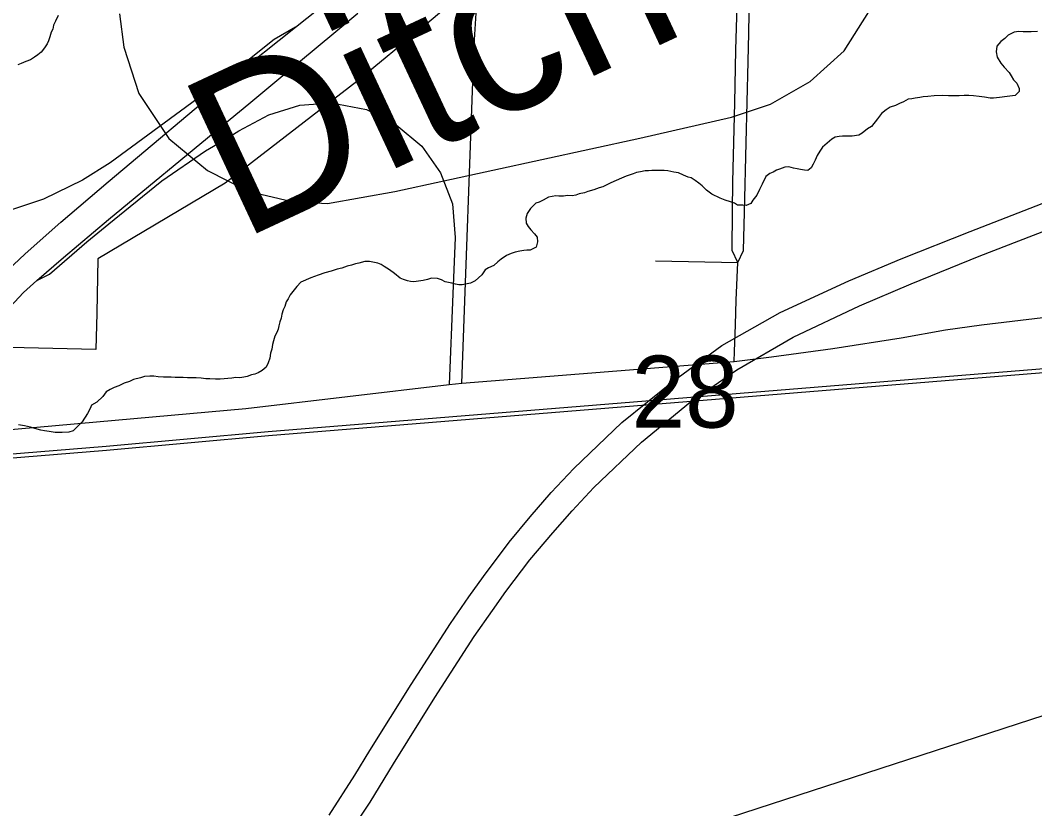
# Model space of a CAD drawing. Extents: x 2.4 to 73.1, y 4.5 to 25.6.
# Drawn here: x 47.1531 to 47.4483, y 22.2043 to 22.4338 of the extents above; entities that cross this region are included whole.
import ezdxf

# ---------------------------------------------------------------- set-up
doc = ezdxf.new("R2010")
doc.units = 0
for name, color, linetype in [('GM_X_City_Street', 7, 'Continuous'), ('GM_X_County_Road', 7, 'Continuous'), ('GM_X_Interchange_Ramps', 7, 'Continuous'), ('GM_X_Minor_River', 7, 'Continuous'), ('GM_X_Minor_River_Text', 7, 'Continuous'), ('GM_X_Rail_Line', 7, 'Continuous'), ('GM_X_Section_Text', 7, 'Continuous'), ('GM_X_US_Route', 7, 'Continuous')]:
    doc.layers.add(name, color=color, linetype=linetype)

msp = doc.modelspace()

# ---------------------------------------------------------------- linework, layer by layer
at = {"layer": 'GM_X_City_Street'}
msp.add_line((47.33801, 22.36373), (47.36189, 22.36327), dxfattribs=at)
for points in [[(47.36189, 22.36327), (47.36024, 22.36672), (47.36036, 22.3783), (47.36051, 22.3867), (47.36109, 22.4097), (47.36135, 22.42519), (47.36171, 22.43799), (47.36204, 22.45385), (47.36255, 22.47406), (47.36268, 22.4781), (47.36279, 22.48223), (47.36295, 22.48689), (47.36315, 22.4878), (47.36354, 22.48836), (47.36412, 22.48868), (47.36489, 22.4888)], [(47.36189, 22.36327), (47.36354, 22.36673), (47.36385, 22.37791), (47.36439, 22.39809), (47.36495, 22.42177), (47.36516, 22.43005), (47.36544, 22.44712), (47.36578, 22.46762), (47.36614, 22.48265), (47.3663, 22.48756), (47.36623, 22.48799), (47.36489, 22.4888)], [(47.36088, 22.33448), (47.36097, 22.33739), (47.36121, 22.34512), (47.36146, 22.35228), (47.36189, 22.36327)], [(47.1925, 22.14736), (47.45524, 22.23286)]]:
    msp.add_lwpolyline(points, dxfattribs=at)
at = {"layer": 'GM_X_County_Road'}
for p, q in [((47.28161, 22.32818), (47.36088, 22.33448)), ((47.27792, 22.32775), (47.28161, 22.32818))]:
    msp.add_line(p, q, dxfattribs=at)
for points in [[(47.4658, 22.49377), (47.4461, 22.49537), (47.43441, 22.49832), (47.42322, 22.5017), (47.41443, 22.50411), (47.40189, 22.50708), (47.37767, 22.51993), (47.33262, 22.48349), (47.3129, 22.46732), (47.29753, 22.45472), (47.2845, 22.44374), (47.27039, 22.43185), (47.25107, 22.41591), (47.21276, 22.38637), (47.17573, 22.36431), (47.17537, 22.34847), (47.17514, 22.33793), (47.12923, 22.33904)], [(47.36088, 22.33448), (47.37168, 22.33576), (47.38952, 22.33827), (47.40947, 22.34136), (47.42234, 22.34363), (47.43281, 22.34509), (47.45064, 22.34724), (47.46929, 22.34883), (47.495, 22.35107), (47.50798, 22.35234), (47.51602, 22.35316), (47.5281, 22.35413), (47.55316, 22.35636), (47.56615, 22.35759), (47.58936, 22.35963), (47.59956, 22.36056), (47.60215, 22.36078)], [(47.10355, 22.31084), (47.10405, 22.31088), (47.10882, 22.31119), (47.11984, 22.31191), (47.21881, 22.32075), (47.27792, 22.32775)]]:
    msp.add_lwpolyline(points, dxfattribs=at)
at = {"layer": 'GM_X_Interchange_Ramps'}
msp.add_line((47.27898, 22.3541), (47.27792, 22.32775), dxfattribs=at)
for points in [[(47.28161, 22.32818), (47.28523, 22.42654), (47.28581, 22.43581), (47.28697, 22.44305), (47.28808, 22.44638)], [(47.23321, 22.43173), (47.22705, 22.42818), (47.21406, 22.41774), (47.17933, 22.39226), (47.17124, 22.38724), (47.15989, 22.38174), (47.15118, 22.37878), (47.1414, 22.37705), (47.13186, 22.3768), (47.1229, 22.37763), (47.11583, 22.37927), (47.0901, 22.38659)], [(47.158, 22.35803), (47.1616, 22.35991), (47.17253, 22.36928), (47.17894, 22.37455), (47.18511, 22.37956), (47.19431, 22.38704), (47.20706, 22.39575), (47.21289, 22.39912), (47.21675, 22.40159), (47.22547, 22.40619), (47.23443, 22.40907), (47.24372, 22.40973)], [(47.24372, 22.40973), (47.25383, 22.40775), (47.26246, 22.40332), (47.26994, 22.39707), (47.27537, 22.38934), (47.2789, 22.3803), (47.27964, 22.37052), (47.27898, 22.3541)]]:
    msp.add_lwpolyline(points, dxfattribs=at)
at = {"layer": 'GM_X_Minor_River'}
for points in [[(47.16419, 22.43516), (47.16339, 22.43347), (47.16279, 22.43235), (47.16257, 22.43121), (47.16217, 22.43027), (47.16176, 22.42895), (47.16135, 22.42782), (47.16095, 22.42688), (47.16016, 22.42577), (47.15918, 22.42446), (47.15821, 22.42373), (47.15724, 22.42299), (47.15608, 22.42226), (47.15474, 22.42173), (47.1534, 22.42119), (47.15244, 22.42083)], [(47.44916, 22.43052), (47.44726, 22.43038), (47.44498, 22.43043), (47.44365, 22.43047), (47.44232, 22.43031), (47.44059, 22.42941), (47.43961, 22.42848), (47.43845, 22.42756), (47.43728, 22.42626), (47.43705, 22.42456), (47.43739, 22.42303), (47.43848, 22.42129), (47.4394, 22.42013), (47.44088, 22.41857), (47.44143, 22.41761), (47.44216, 22.41645), (47.44309, 22.41548), (47.44381, 22.41394), (47.44378, 22.41299)], [(47.44378, 22.41299), (47.44262, 22.41188), (47.44033, 22.41156), (47.43804, 22.41124), (47.43633, 22.41109), (47.43538, 22.41112), (47.43368, 22.41135), (47.43216, 22.41158), (47.43046, 22.41181), (47.42913, 22.41185), (47.4278, 22.41188), (47.42628, 22.41173), (47.42476, 22.41177), (47.42324, 22.41181), (47.42153, 22.41185), (47.41906, 22.41172), (47.41716, 22.41158), (47.41582, 22.41143), (47.41487, 22.41126), (47.41354, 22.41111), (47.41258, 22.41094), (47.41144, 22.41078), (47.41009, 22.41005), (47.40894, 22.40951), (47.40779, 22.40897), (47.40625, 22.40844), (47.4051, 22.40771), (47.40374, 22.40661), (47.40256, 22.40512), (47.4008, 22.40288), (47.39964, 22.40215), (47.39809, 22.40086), (47.39712, 22.40032), (47.39522, 22.39999), (47.39332, 22.40004), (47.39237, 22.40006), (47.39142, 22.39989), (47.39027, 22.39973), (47.38931, 22.39919), (47.38659, 22.39679), (47.3858, 22.39567), (47.38501, 22.39436), (47.38441, 22.39305), (47.38381, 22.39192), (47.38321, 22.3908), (47.38224, 22.39006), (47.38129, 22.39009), (47.38016, 22.39031), (47.37922, 22.39052), (47.37808, 22.39074), (47.37676, 22.39115), (47.37562, 22.39099), (47.37409, 22.39046), (47.37313, 22.39011), (47.37216, 22.38956), (47.37121, 22.38921), (47.37004, 22.38829), (47.36904, 22.38603), (47.36824, 22.38453), (47.36744, 22.38285), (47.36626, 22.38136), (47.36567, 22.38042), (47.36433, 22.37989), (47.36338, 22.37991), (47.36186, 22.37995), (47.36092, 22.38054), (47.35979, 22.38095), (47.35828, 22.38137), (47.35678, 22.38198), (47.35434, 22.38318), (47.35285, 22.38436), (47.35155, 22.38553), (47.35062, 22.38631), (47.3495, 22.3871), (47.34838, 22.38789), (47.34744, 22.38811), (47.34612, 22.38871), (47.34462, 22.38932), (47.34329, 22.38954), (47.3416, 22.38996), (47.34046, 22.38999), (47.33932, 22.39002), (47.33799, 22.39005), (47.33685, 22.39008), (47.3359, 22.38992), (47.33495, 22.38994), (47.33361, 22.3896), (47.33247, 22.38944), (47.33151, 22.38908), (47.33055, 22.38873), (47.3294, 22.38838), (47.32806, 22.38784), (47.32652, 22.38712), (47.32498, 22.3864), (47.32383, 22.38586), (47.32268, 22.38532), (47.32153, 22.38497), (47.31999, 22.38444), (47.31827, 22.38391), (47.31731, 22.38356), (47.31579, 22.38322)], [(47.31579, 22.38322), (47.31483, 22.38286), (47.31368, 22.3827), (47.31235, 22.38273), (47.31121, 22.38257), (47.30988, 22.38261), (47.30893, 22.38263), (47.30684, 22.38231), (47.30529, 22.3814), (47.30414, 22.38086), (47.30318, 22.3805), (47.30163, 22.37902), (47.30064, 22.37753), (47.30023, 22.37621), (47.30038, 22.37468), (47.30092, 22.37372), (47.30166, 22.37275), (47.30277, 22.37158), (47.30351, 22.37062), (47.30366, 22.36928), (47.30324, 22.36777), (47.30151, 22.36687), (47.30056, 22.36689), (47.29961, 22.36673), (47.29847, 22.36657), (47.29713, 22.36622), (47.29598, 22.36587), (47.29464, 22.36534), (47.29309, 22.36424), (47.29212, 22.3635), (47.29095, 22.36239), (47.28942, 22.36167), (47.28845, 22.36113), (47.28747, 22.35963), (47.28553, 22.35797), (47.28418, 22.35725), (47.28265, 22.35691), (47.2817, 22.35674), (47.28075, 22.35677), (47.2798, 22.35698), (47.27867, 22.3572), (47.27772, 22.35741), (47.27678, 22.35763), (47.27566, 22.35823), (47.27453, 22.35863), (47.27282, 22.35868), (47.27167, 22.35833), (47.27033, 22.35798), (47.269, 22.35783), (47.26767, 22.35767), (47.26672, 22.3577), (47.26577, 22.35791), (47.26464, 22.35832), (47.2637, 22.35872), (47.26203, 22.36009), (47.26053, 22.36108), (47.25904, 22.36207), (47.2581, 22.36266), (47.25716, 22.36307), (47.25622, 22.36328), (47.25471, 22.36351), (47.25338, 22.36354), (47.25165, 22.36302), (47.2507, 22.36285), (47.24955, 22.3625), (47.24821, 22.36216), (47.24668, 22.36163), (47.24534, 22.36128), (47.24362, 22.36076), (47.24171, 22.36023), (47.23979, 22.35953), (47.23768, 22.35882), (47.2348, 22.35756), (47.23363, 22.35626), (47.23285, 22.35534), (47.23167, 22.35385), (47.23107, 22.35272), (47.23048, 22.35179), (47.23007, 22.35047), (47.22967, 22.34953), (47.22925, 22.34821), (47.22903, 22.34708), (47.22863, 22.34595), (47.22841, 22.34481), (47.22819, 22.34387), (47.22779, 22.34293), (47.22719, 22.34181), (47.22678, 22.34049), (47.22656, 22.33935), (47.22634, 22.33803), (47.22593, 22.3369), (47.2257, 22.33539), (47.22529, 22.33407), (47.22469, 22.33275), (47.22352, 22.33183), (47.22237, 22.33111), (47.22141, 22.33075), (47.22045, 22.33058), (47.21911, 22.33005), (47.21816, 22.32988), (47.21701, 22.32972)], [(47.21701, 22.32972), (47.21588, 22.32975), (47.21473, 22.32959), (47.21131, 22.3293), (47.20998, 22.32933), (47.20827, 22.32938), (47.20713, 22.32941), (47.20581, 22.32963), (47.20429, 22.32967), (47.20315, 22.3297), (47.20182, 22.32973), (47.20049, 22.32977), (47.19821, 22.32983), (47.19708, 22.32986), (47.19613, 22.32988), (47.1948, 22.32991), (47.19328, 22.32995), (47.19196, 22.33018), (47.19082, 22.33021), (47.18929, 22.33005), (47.18814, 22.3297), (47.18604, 22.32919), (47.18489, 22.32865), (47.18336, 22.32812), (47.18182, 22.3274), (47.18048, 22.32686), (47.17932, 22.32632), (47.17816, 22.32559), (47.17718, 22.32429), (47.17543, 22.32262), (47.17389, 22.32171), (47.17349, 22.32077), (47.17269, 22.31928), (47.17111, 22.31685), (47.16936, 22.31518), (47.16857, 22.31425), (47.16724, 22.31391), (47.16533, 22.31377), (47.16325, 22.31382), (47.16154, 22.31405), (47.16022, 22.31428), (47.15908, 22.3145), (47.15739, 22.31492), (47.15607, 22.31533), (47.15437, 22.31576), (47.15266, 22.31599)]]:
    msp.add_lwpolyline(points, dxfattribs=at)
at = {"layer": 'GM_X_Rail_Line'}
for points in [[(47.182, 22.43568), (47.18324, 22.42592), (47.18765, 22.41246), (47.19639, 22.39931), (47.20759, 22.39006), (47.21941, 22.384), (47.23215, 22.38102), (47.24252, 22.3804), (47.26215, 22.3839), (47.33336, 22.39941), (47.36007, 22.40558), (47.37138, 22.40938), (47.38299, 22.41595), (47.39285, 22.42489), (47.40004, 22.4362)], [(46.92434, 22.29944), (46.98003, 22.29911), (47.0213, 22.2978), (47.05995, 22.30042), (47.114, 22.30337), (47.1782, 22.30861), (47.22536, 22.31287), (47.47718, 22.33339), (47.78253, 22.3558), (47.96137, 22.37163)], [(46.92436, 22.30068), (46.98005, 22.30035), (47.02128, 22.29904), (47.05987, 22.30166), (47.11391, 22.30461), (47.17809, 22.30985), (47.22526, 22.31411), (47.47964, 22.33473), (47.78244, 22.35703), (47.96044, 22.37276)]]:
    msp.add_lwpolyline(points, dxfattribs=at)
at = {"layer": 'GM_X_US_Route'}
for points in [[(47.12934, 22.33876), (47.13275, 22.34339), (47.13899, 22.35046), (47.1459, 22.35769), (47.15453, 22.36583), (47.16489, 22.37504), (47.1787, 22.38671), (47.2147, 22.41696), (47.23321, 22.43173), (47.24643, 22.44228), (47.31975, 22.50311), (47.36905, 22.54351)], [(47.13941, 22.3385), (47.14351, 22.34331), (47.15403, 22.35457), (47.158, 22.35803), (47.16571, 22.36476), (47.17878, 22.37578), (47.2115, 22.40274), (47.21962, 22.40942), (47.22956, 22.41764), (47.24438, 22.43003), (47.25133, 22.43579)], [(47.243, 22.20242), (47.25048, 22.21401), (47.25484, 22.22124), (47.26684, 22.2404), (47.27827, 22.25815), (47.28361, 22.26596), (47.28788, 22.27188), (47.29537, 22.28191), (47.30153, 22.28922), (47.30761, 22.2963), (47.31419, 22.30328), (47.32816, 22.31668), (47.34309, 22.32873), (47.35723, 22.33909), (47.37425, 22.34871), (47.39422, 22.35791), (47.40943, 22.36433), (47.42949, 22.3723), (47.50807, 22.40288)], [(47.24629, 22.19321), (47.25492, 22.2062), (47.26175, 22.21738), (47.27375, 22.23662), (47.28517, 22.25445), (47.29052, 22.26201), (47.29446, 22.26752), (47.30137, 22.27673), (47.30811, 22.28462), (47.3137, 22.29095), (47.32003, 22.29777), (47.33392, 22.31093), (47.34814, 22.32268), (47.36159, 22.33202), (47.37803, 22.34156), (47.39735, 22.35068), (47.41237, 22.35703), (47.43212, 22.36515), (47.5112, 22.39564)]]:
    msp.add_lwpolyline(points, dxfattribs=at)

# ---------------------------------------------------------------- texts
at = {"layer": 'GM_X_Minor_River_Text'}
msp.add_text('Ditch', height=0.047369, rotation=25.0385, dxfattribs=at).set_placement((47.21724, 22.36954))
at = {"layer": 'GM_X_Section_Text'}
msp.add_text('28', height=0.020928, rotation=0, dxfattribs=at).set_placement((47.33102, 22.31521))

doc.saveas('drawing.dxf')
